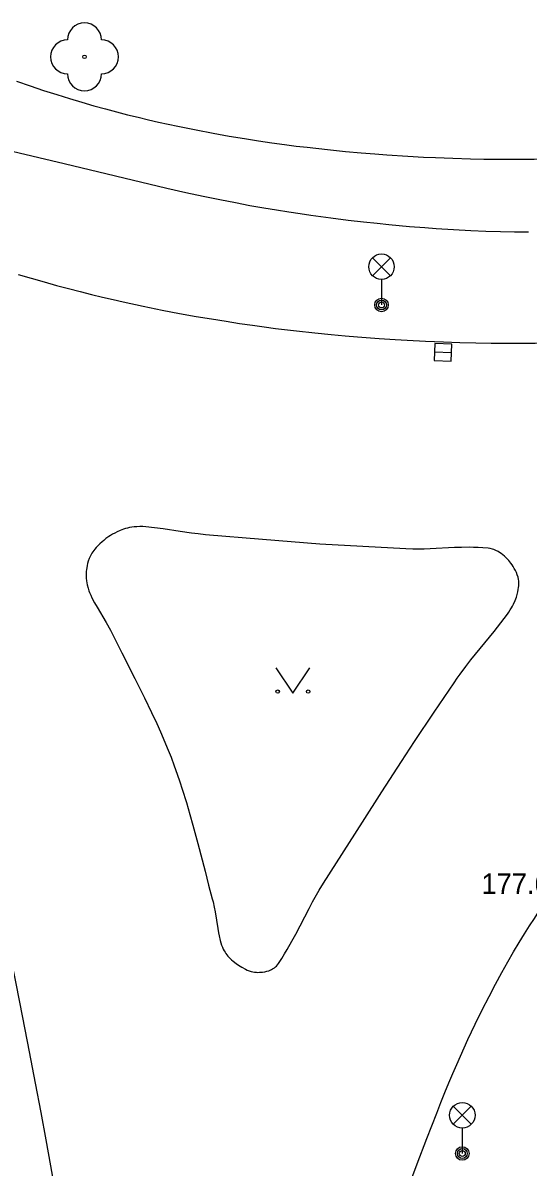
# Model space of a CAD drawing. Extents: x -539515 to -538098, y -1182060 to -1180157.
# Drawn here: x -538751.69 to -538736.81, y -1181477.29 to -1181443.62 of the extents above; entities that cross this region are included whole.
import ezdxf

# ---------------------------------------------------------------- set-up
doc = ezdxf.new("R2010")
doc.units = 0
for name, color, linetype in [('Vrstva 10', 7, 'Continuous'), ('Vrstva 11', 7, 'Continuous'), ('Vrstva 22', 7, 'Continuous'), ('Vrstva 27', 7, 'Continuous'), ('Vrstva 33', 7, 'Continuous'), ('Vrstva 36', 7, 'Continuous')]:
    doc.layers.add(name, color=color, linetype=linetype)

msp = doc.modelspace()

# ---------------------------------------------------------------- linework, layer by layer
at = {"layer": 'Vrstva 10'}
for points in [[(-538751.837, -1181451.022), (-538751.448, -1181451.136), (-538751.071, -1181451.244), (-538750.706, -1181451.344), (-538750.351, -1181451.438), (-538750.008, -1181451.527), (-538749.675, -1181451.61), (-538749.352, -1181451.688), (-538749.039, -1181451.761), (-538748.736, -1181451.83), (-538748.148, -1181451.957), (-538747.596, -1181452.069), (-538747.078, -1181452.168)], [(-538747.078, -1181452.168), (-538746.593, -1181452.256)], [(-538746.593, -1181452.256), (-538746.137, -1181452.333), (-538745.71, -1181452.402), (-538745.31, -1181452.463), (-538744.934, -1181452.518)], [(-538744.934, -1181452.518), (-538744.582, -1181452.566), (-538744.251, -1181452.609), (-538743.632, -1181452.684), (-538743.09, -1181452.744), (-538742.616, -1181452.791), (-538742.201, -1181452.829), (-538741.838, -1181452.86), (-538741.203, -1181452.908), (-538740.727, -1181452.94), (-538740.37, -1181452.96), (-538739.835, -1181452.988), (-538739.3, -1181453.01), (-538738.819, -1181453.026), (-538738.35, -1181453.037), (-538737.895, -1181453.044), (-538737.452, -1181453.047), (-538737.021, -1181453.047), (-538736.603, -1181453.042), (-538736.197, -1181453.035), (-538735.803, -1181453.024), (-538735.42, -1181453.01), (-538735.05, -1181452.994)], [(-538742.95, -1181458.96), (-538744.632, -1181458.82), (-538746.313, -1181458.68), (-538746.533, -1181458.658), (-538746.726, -1181458.635), (-538747.062, -1181458.587), (-538747.566, -1181458.512), (-538747.818, -1181458.478), (-538748.07, -1181458.45), (-538748.165, -1181458.443), (-538748.254, -1181458.442), (-538748.336, -1181458.445), (-538748.413, -1181458.452), (-538748.485, -1181458.461), (-538748.552, -1181458.473), (-538748.614, -1181458.487), (-538748.672, -1181458.502), (-538748.726, -1181458.519), (-538748.827, -1181458.555), (-538748.914, -1181458.593), (-538748.99, -1181458.631), (-538749.056, -1181458.667), (-538749.113, -1181458.702), (-538749.162, -1181458.735), (-538749.248, -1181458.797), (-538749.312, -1181458.847), (-538749.36, -1181458.887), (-538749.43, -1181458.951), (-538749.5, -1181459.02), (-538749.539, -1181459.062), (-538749.575, -1181459.104), (-538749.607, -1181459.145), (-538749.635, -1181459.186), (-538749.661, -1181459.226), (-538749.705, -1181459.306), (-538749.74, -1181459.382), (-538749.767, -1181459.455), (-538749.788, -1181459.524), (-538749.804, -1181459.589), (-538749.815, -1181459.651), (-538749.823, -1181459.709), (-538749.827, -1181459.764), (-538749.83, -1181459.867), (-538749.826, -1181459.956), (-538749.818, -1181460.034), (-538749.808, -1181460.101), (-538749.796, -1181460.159), (-538749.771, -1181460.259), (-538749.748, -1181460.332), (-538749.729, -1181460.386), (-538749.696, -1181460.465), (-538749.66, -1181460.54), (-538749.581, -1181460.688), (-538749.508, -1181460.817), (-538749.242, -1181461.266), (-538749.112, -1181461.493), (-538749.05, -1181461.607), (-538748.991, -1181461.723)], [(-538741.68, -1181459.03), (-538742.95, -1181458.96)], [(-538739.575, -1181463.902), (-538738.991, -1181463.038), (-538738.9, -1181462.907), (-538738.813, -1181462.785), (-538738.645, -1181462.561), (-538738.494, -1181462.367), (-538738.224, -1181462.033), (-538737.816, -1181461.532), (-538737.615, -1181461.279), (-538737.517, -1181461.15), (-538737.42, -1181461.02), (-538737.376, -1181460.958), (-538737.337, -1181460.896), (-538737.301, -1181460.837), (-538737.269, -1181460.779), (-538737.241, -1181460.723), (-538737.193, -1181460.617), (-538737.157, -1181460.521), (-538737.131, -1181460.436), (-538737.112, -1181460.362), (-538737.1, -1181460.296), (-538737.092, -1181460.239), (-538737.087, -1181460.19), (-538737.085, -1181460.104), (-538737.089, -1181460.041), (-538737.095, -1181459.995), (-538737.109, -1181459.926), (-538737.13, -1181459.86), (-538737.157, -1181459.794), (-538737.186, -1181459.732), (-538737.218, -1181459.673), (-538737.25, -1181459.619), (-538737.283, -1181459.569), (-538737.316, -1181459.523), (-538737.382, -1181459.44), (-538737.446, -1181459.372), (-538737.505, -1181459.316), (-538737.56, -1181459.27), (-538737.609, -1181459.234), (-538737.653, -1181459.204), (-538737.693, -1181459.18), (-538737.765, -1181459.144), (-538737.819, -1181459.121), (-538737.861, -1181459.107), (-538737.925, -1181459.09), (-538737.99, -1181459.08), (-538738.141, -1181459.066), (-538738.283, -1181459.057), (-538738.416, -1181459.053), (-538738.54, -1181459.052), (-538738.774, -1181459.055), (-538738.979, -1181459.062), (-538739.694, -1181459.099), (-538739.873, -1181459.105), (-538740.007, -1181459.108), (-538740.208, -1181459.107), (-538740.409, -1181459.1), (-538741.68, -1181459.03)], [(-538748.991, -1181461.723), (-538748.775, -1181462.156), (-538748.393, -1181462.912), (-538748.11, -1181463.482), (-538747.902, -1181463.912), (-538747.751, -1181464.237), (-538747.641, -1181464.483), (-538747.56, -1181464.668), (-538747.443, -1181464.948), (-538747.33, -1181465.23), (-538747.234, -1181465.485), (-538747.148, -1181465.726), (-538747.071, -1181465.952), (-538747.001, -1181466.165), (-538746.876, -1181466.565), (-538746.773, -1181466.917), (-538746.687, -1181467.226), (-538746.541, -1181467.768), (-538746.329, -1181468.583), (-538746.222, -1181468.99), (-538746.114, -1181469.396), (-538746.093, -1181469.48), (-538746.058, -1181469.638), (-538746.033, -1181469.778), (-538745.954, -1181470.27), (-538745.932, -1181470.393), (-538745.913, -1181470.485), (-538745.88, -1181470.623), (-538745.84, -1181470.76), (-538745.818, -1181470.82), (-538745.793, -1181470.874), (-538745.767, -1181470.922), (-538745.739, -1181470.967), (-538745.711, -1181471.007), (-538745.653, -1181471.079)], [(-538745.029, -1181471.518), (-538744.973, -1181471.533), (-538744.919, -1181471.545), (-538744.867, -1181471.552), (-538744.817, -1181471.557), (-538744.769, -1181471.559), (-538744.724, -1181471.558), (-538744.64, -1181471.552), (-538744.567, -1181471.541), (-538744.505, -1181471.526), (-538744.452, -1181471.51), (-538744.407, -1181471.493), (-538744.37, -1181471.476), (-538744.338, -1181471.459), (-538744.286, -1181471.427), (-538744.25, -1181471.399), (-538744.224, -1181471.377), (-538744.19, -1181471.34), (-538744.16, -1181471.3), (-538744.067, -1181471.156), (-538743.983, -1181471.019), (-538743.906, -1181470.89), (-538743.769, -1181470.646), (-538743.653, -1181470.431), (-538743.26, -1181469.676), (-538743.159, -1181469.489), (-538743.082, -1181469.35), (-538742.963, -1181469.143), (-538742.837, -1181468.939), (-538741.694, -1181467.142), (-538741.119, -1181466.244), (-538740.54, -1181465.35), (-538740.157, -1181464.769), (-538739.575, -1181463.902)], [(-538737.074, -1181470.684), (-538736.918, -1181470.429), (-538736.769, -1181470.192), (-538736.627, -1181469.971), (-538736.491, -1181469.764), (-538736.362, -1181469.572), (-538736.114, -1181469.214), (-538735.891, -1181468.903), (-538735.691, -1181468.633), (-538735.512, -1181468.399), (-538735.353, -1181468.195), (-538735.212, -1181468.017), (-538734.959, -1181467.709), (-538734.765, -1181467.479), (-538734.617, -1181467.308), (-538734.391, -1181467.053), (-538734.16, -1181466.8)], [(-538752.214, -1181470.395), (-538752.118, -1181470.831), (-538752.038, -1181471.213), (-538751.902, -1181471.883), (-538751.706, -1181472.89), (-538751.51, -1181473.9), (-538751.331, -1181474.817), (-538751.166, -1181475.68), (-538751.016, -1181476.49), (-538750.88, -1181477.251), (-538750.756, -1181477.966), (-538750.644, -1181478.636), (-538750.543, -1181479.265), (-538750.452, -1181479.855)], [(-538737.408, -1181471.251), (-538737.237, -1181470.957), (-538737.074, -1181470.684)], [(-538745.653, -1181471.079), (-538745.597, -1181471.139), (-538745.545, -1181471.189), (-538745.498, -1181471.23), (-538745.411, -1181471.298), (-538745.344, -1181471.346)], [(-538741.18, -1181480.244), (-538740.987, -1181479.674), (-538740.812, -1181479.177), (-538740.656, -1181478.742), (-538740.517, -1181478.361), (-538740.269, -1181477.696), (-538740.08, -1181477.197), (-538739.791, -1181476.449), (-538739.5, -1181475.7), (-538739.379, -1181475.393), (-538739.26, -1181475.098), (-538739.143, -1181474.814), (-538739.027, -1181474.54), (-538738.913, -1181474.275), (-538738.802, -1181474.021), (-538738.692, -1181473.776), (-538738.583, -1181473.539), (-538738.369, -1181473.085), (-538738.162, -1181472.663), (-538737.962, -1181472.27), (-538737.77, -1181471.906), (-538737.585, -1181471.567), (-538737.408, -1181471.251)], [(-538745.344, -1181471.346), (-538745.242, -1181471.411), (-538745.14, -1181471.47), (-538745.085, -1181471.497), (-538745.029, -1181471.518)]]:
    msp.add_lwpolyline(points, dxfattribs=at)
at = {"layer": 'Vrstva 11'}
for points in [[(-538751.886, -1181445.333), (-538751.479, -1181445.475), (-538751.083, -1181445.608), (-538750.698, -1181445.732), (-538750.324, -1181445.848), (-538749.961, -1181445.956), (-538749.608, -1181446.057), (-538749.265, -1181446.151), (-538748.932, -1181446.24), (-538748.609, -1181446.322), (-538748.296, -1181446.399), (-538747.991, -1181446.472), (-538747.696, -1181446.539), (-538747.41, -1181446.603), (-538747.133, -1181446.662)], [(-538747.133, -1181446.662), (-538746.594, -1181446.771)], [(-538753.51, -1181447.04), (-538750.48, -1181447.76), (-538747.45, -1181448.48), (-538746.899, -1181448.607), (-538746.381, -1181448.72), (-538745.893, -1181448.821), (-538745.435, -1181448.91), (-538745.004, -1181448.99), (-538744.599, -1181449.061), (-538744.219, -1181449.125), (-538743.862, -1181449.182)], [(-538746.594, -1181446.771), (-538746.088, -1181446.867), (-538745.614, -1181446.951), (-538745.168, -1181447.025), (-538744.75, -1181447.09), (-538744.359, -1181447.147), (-538743.991, -1181447.198), (-538743.647, -1181447.243), (-538743.324, -1181447.282), (-538742.718, -1181447.35), (-538742.189, -1181447.403), (-538741.727, -1181447.445), (-538741.322, -1181447.478), (-538740.969, -1181447.504), (-538740.351, -1181447.543), (-538739.889, -1181447.569), (-538739.544, -1181447.585), (-538739.026, -1181447.605), (-538738.51, -1181447.62), (-538738.114, -1181447.628), (-538737.728, -1181447.633), (-538737.352, -1181447.634), (-538736.987, -1181447.632)], [(-538736.987, -1181447.632), (-538736.632, -1181447.628), (-538736.287, -1181447.62)], [(-538743.862, -1181449.182), (-538743.528, -1181449.233), (-538743.213, -1181449.279), (-538742.624, -1181449.359), (-538742.108, -1181449.424), (-538741.656, -1181449.476), (-538741.26, -1181449.518), (-538740.914, -1181449.553), (-538740.31, -1181449.607), (-538739.856, -1181449.644), (-538739.517, -1181449.669), (-538739.008, -1181449.702), (-538738.5, -1181449.73), (-538738.058, -1181449.749), (-538737.628, -1181449.763), (-538737.21, -1181449.77), (-538736.804, -1181449.772)]]:
    msp.add_lwpolyline(points, dxfattribs=at)
at = {"layer": 'Vrstva 22'}
msp.add_circle((-538749.88, -1181444.62), 0.05, dxfattribs=at)
for centre, start, end in [((-538749.88, -1181444.12), 0, 180), ((-538750.38, -1181444.62), 90, 270), ((-538749.38, -1181444.62), 270, 90), ((-538749.88, -1181445.12), 180, 0)]:
    msp.add_arc(centre, 0.5, start, end, dxfattribs=at)
at = {"layer": 'Vrstva 27'}
msp.add_line((-538739.565, -1181453.303), (-538739.065, -1181453.321), dxfattribs=at)
msp.add_lwpolyline([(-538739.574, -1181453.553), (-538739.074, -1181453.571), (-538739.056, -1181453.071), (-538739.556, -1181453.053)], close=True, dxfattribs=at)
at = {"layer": 'Vrstva 33'}
for p, q in [((-538741.395, -1181451.06), (-538740.865, -1181450.53)), ((-538741.395, -1181450.53), (-538740.865, -1181451.06)), ((-538741.13, -1181451.17), (-538741.13, -1181451.92)), ((-538739.015, -1181476.03), (-538738.485, -1181475.5)), ((-538739.015, -1181475.5), (-538738.485, -1181476.03)), ((-538738.75, -1181476.14), (-538738.75, -1181476.89))]:
    msp.add_line(p, q, dxfattribs=at)
for centre, radius in [((-538741.13, -1181450.795), 0.375), ((-538741.13, -1181451.92), 0.2), ((-538741.13, -1181451.92), 0.145), ((-538741.13, -1181451.92), 0.0876), ((-538738.75, -1181475.765), 0.375), ((-538738.75, -1181476.89), 0.2), ((-538738.75, -1181476.89), 0.145), ((-538738.75, -1181476.89), 0.0876)]:
    msp.add_circle(centre, radius, dxfattribs=at)
at = {"layer": 'Vrstva 36'}
msp.add_lwpolyline([(-538744.239, -1181462.598), (-538743.739, -1181463.348), (-538743.239, -1181462.598)], dxfattribs=at)
for centre in [(-538744.189, -1181463.298), (-538743.29, -1181463.298)]:
    msp.add_circle(centre, 0.05, dxfattribs=at)

# ---------------------------------------------------------------- texts
at = {"layer": 'Vrstva 22'}
msp.add_text('177.62 ', height=0.6, dxfattribs=at).set_placement((-538738.186, -1181469.25))

doc.saveas('drawing.dxf')
